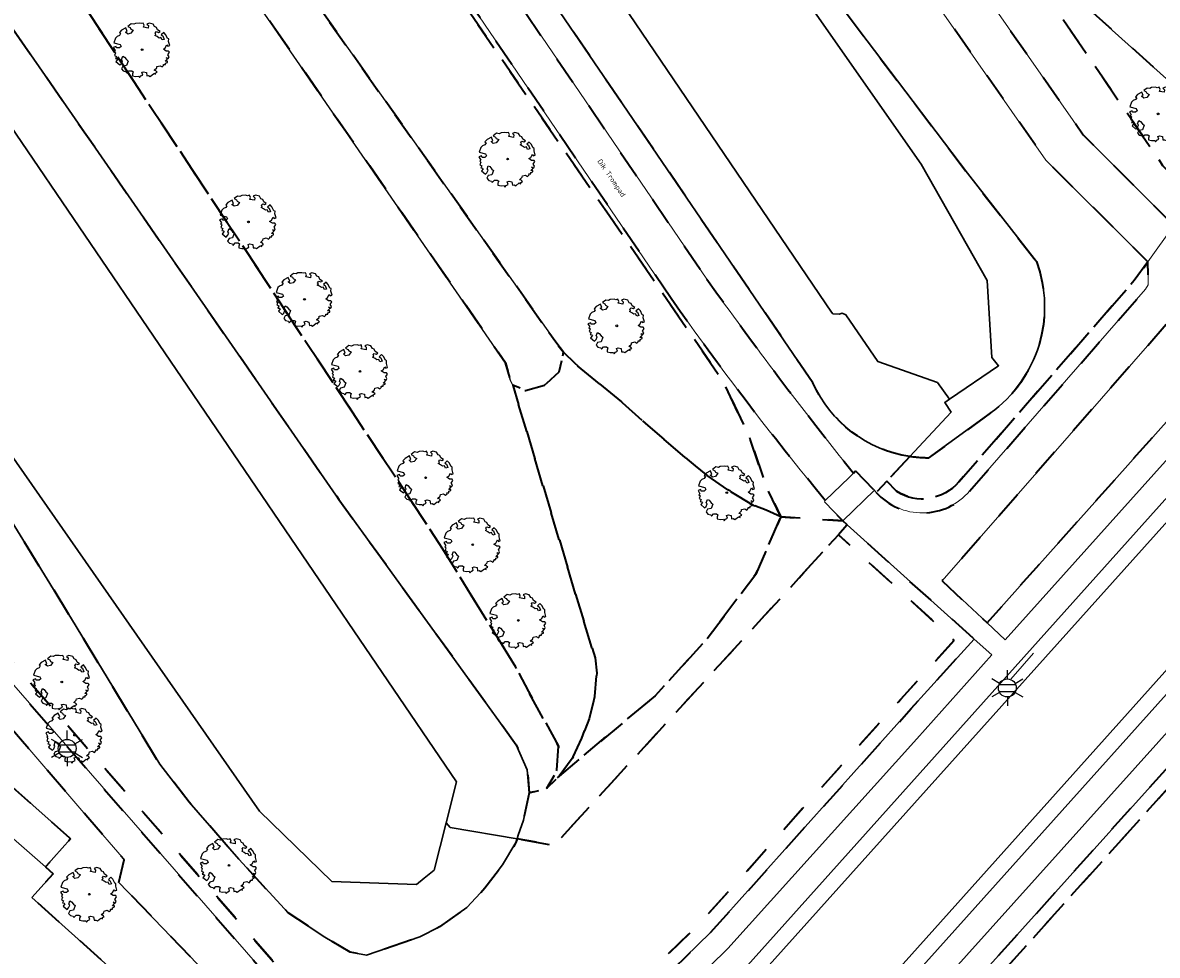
# Model space of a CAD drawing. Extents: x 105780 to 185197, y 477999 to 525027.
# Tile 305 of 562: x 107468 to 107548, y 479083 to 479149. Entities that reach past the tile are written whole.
import ezdxf
from ezdxf.enums import TextEntityAlignment as Align

# ---------------------------------------------------------------- set-up
doc = ezdxf.new("R2010")
doc.units = 0
doc.linetypes.add('XX-HIDDEN', pattern=[4, 2, -2])
for name, color, linetype, lineweight in [('B-GV-GR-BOOM-S', 252, 'Continuous', 25), ('B-GV-GR-MATERIAALGRENS-G', 252, 'XX-HIDDEN', 35), ('B-RO-IE-MEUBILAIR_WEGMEUBILAIR-S', 252, 'Continuous', 25), ('B-RO-IE-TERREINAFSCHEIDING_KUNSTMATIG_HEKWERK-G', 252, 'IE-TERREINAFSCHEIDING-KUNSTMATIG', 18), ('B-WE-GW-WATERGANG_SLOOT_INSTEEK-G', 252, 'Continuous', 30), ('B-XX-KG-KADASTRAAL_BEBOUWING-G', 252, 'Continuous', 20), ('B1-WE-GW-TALUD_KRUIN-G', 252, 'Continuous', 25), ('B1-WE-OG-TERREIN_ERF-GV', 252, 'Continuous', 18), ('B1-WE-OG-TOPOGRAFIE-T18', 10, 'Continuous', 18), ('B1-WE-VH-VERHARDING_ASFALT-GV', 252, 'Continuous', 18), ('B1-WE-VH-VERHARDING_BETON-GV', 252, 'Continuous', 18), ('B1-WE-VH-VERHARDING_BETONSTRAATSTEEN-GV', 252, 'Continuous', 18), ('B1-WE-VH-VERHARDING_TEGEL-GV', 252, 'Continuous', 18)]:
    doc.layers.add(name, color=color, linetype=linetype, lineweight=lineweight)
doc.styles.add('NLCS-ISO', font='NLCS-ISO.ttf')
doc.styles.add('NLCS-ISO-M200-T18', font='NLCS-ISO.ttf', dxfattribs={"height": 0.36})
doc.linetypes.add('IE-TERREINAFSCHEIDING-KUNSTMATIG', pattern='A,4,[82,NLCS.SHX,S=0.75,R=90,X=0,Y=0],4,-2', length=10)

# ---------------------------------------------------------------- blocks, each defined once
blk = doc.blocks.new('B-SIE-WEG_LICHTMAST-SO')
at = {"ltscale": 0.1}
for p, q in [((0, 1.27), (0, 2.53)), ((-1.1, 0.63), (-2.19, 1.27)), ((1.1, 0.63), (2.19, 1.27)), ((-1.1, -0.63), (-2.19, -1.27)), ((0, -1.27), (0, -2.53)), ((1.1, -0.63), (2.19, -1.27))]:
    blk.add_line(p, q, dxfattribs=at)
at = {"flags": 128}
for points in [[(-1.16, 0.5), (1.16, 0.5)], [(-1.16, -0.5), (1.16, -0.5)]]:
    blk.add_lwpolyline(points, dxfattribs=at)
at = {"ltscale": 0.1}
blk.add_circle((0, 0), 1.27, dxfattribs=at)
at = {"style": 'NLCS-ISO'}
blk.add_attdef('TYPE', text='', height=1.8, dxfattribs=at).set_placement((0, 2.53), align=Align.BOTTOM_CENTER)
blk = doc.blocks.new('B-SGR-BOOM_06')
at = {"linetype": 'Continuous', "flags": 128}
blk.add_lwpolyline([(1.079, 1.408), (1.012, 1.576), (0.879, 1.626), (0.778, 1.81), (0.509, 1.877), (0.342, 1.81), (0.443, 1.709), (0.426, 1.525), (0.091, 1.592), (0.141, 1.726), (0.074, 1.877), (-0.06, 1.844), (-0.194, 1.877), (-0.462, 1.86), (-0.596, 1.793), (-0.781, 1.826), (-1.016, 1.642), (-0.848, 1.559), (-0.798, 1.458), (-0.63, 1.374), (-0.798, 1.156), (-1.015, 1.106), (-1.166, 1.24), (-1.048, 1.287), (-1.149, 1.542), (-1.451, 1.374), (-1.602, 1.206), (-1.518, 1.139), (-1.602, 1.005), (-1.77, 0.938), (-1.887, 0.821), (-2.004, 0.486), (-1.552, 0.368), (-1.485, 0.218), (-1.602, 0.117), (-1.803, 0.117), (-1.841, 0.222), (-2.037, 0.151), (-1.903, -0.067), (-1.97, -0.151), (-1.887, -0.218), (-1.954, -0.402), (-1.813, -0.473), (-1.887, -0.62), (-1.77, -0.637), (-1.717, -0.683), (-1.848, -0.843), (-1.568, -1.073), (-1.467, -0.972), (-1.384, -0.788), (-1.451, -0.704), (-1.367, -0.47), (-1.25, -0.537), (-1.115, -0.704), (-0.998, -0.804), (-1.115, -1.123), (-1.367, -1.173), (-1.467, -1.358), (-1.333, -1.508), (-1.133, -1.559), (-1.108, -1.609), (-1.082, -1.659), (-0.931, -1.491), (-0.73, -1.491), (-0.63, -1.559), (-0.68, -1.709), (-0.68, -1.844), (-0.462, -1.894), (-0.244, -1.877), (-0.194, -1.978), (-0.093, -1.86), (0.041, -1.793), (-0.024, -1.603), (0.108, -1.559), (0.309, -1.609), (0.342, -1.844), (0.46, -1.826), (0.577, -1.894), (0.828, -1.693), (0.946, -1.742), (0.929, -1.659), (1.063, -1.592), (0.963, -1.491), (0.845, -1.458), (1.03, -1.29), (1.046, -1.19), (1.264, -1.139), (1.415, -1.223), (1.515, -1.123), (1.508, -1.053), (1.649, -1.053), (1.649, -0.955), (1.784, -0.905), (1.784, -0.821), (1.633, -0.821), (1.817, -0.636), (1.7, -0.57), (1.851, -0.62), (1.901, -0.503), (1.817, -0.368), (1.934, -0.184), (1.867, -0.101), (1.7, -0.101), (1.499, 0.034), (1.633, 0.117), (1.75, 0.335), (1.817, 0.235), (1.951, 0.285), (1.867, 0.57), (1.884, 0.755), (1.8, 0.788), (1.666, 1.056), (1.531, 1.205), (1.35, 1.042), (1.465, 0.972), (1.566, 0.721), (1.415, 0.687), (1.331, 0.854), (1.197, 0.822), (1.063, 0.922), (0.895, 1.006), (0.979, 1.073), (0.929, 1.173), (1.012, 1.274), (1.146, 1.223), (1.264, 1.291)], close=True, dxfattribs=at)
blk.add_circle((0, 0), 0.06)
at = {"style": 'NLCS-ISO'}
blk.add_attdef('SOORT', text='', height=0.3, dxfattribs=at).set_placement((0, -0.36), align=Align.TOP_CENTER)

msp = doc.modelspace()

# ---------------------------------------------------------------- linework, layer by layer
at = {"layer": 'B-GV-GR-MATERIAALGRENS-G', "flags": 128}
for points in [[(107262.464, 479490.731), (107265.484, 479487.874), (107276.024, 479476.633), (107282.415, 479470.567), (107289.304, 479464.029), (107313.697, 479441.546), (107328.536, 479428.194), (107331.815, 479425.074), (107333.032, 479423.818), (107335.502, 479421.583), (107337.831, 479420.22), (107339.202, 479419.134), (107343.12, 479415.59), (107347.434, 479411.594), (107348.805, 479410.199), (107350.016, 479409.073), (107351.385, 479407.711), (107352.713, 479406.2), (107353.992, 479404.361), (107357.176, 479400.211), (107360.52, 479395.451), (107372.137, 479377.787), (107382.056, 479362.868), (107389.063, 479352.502), (107394.873, 479343.654), (107398.748, 479338.043), (107403.269, 479332.187), (107407.701, 479326.815), (107409.868, 479324.452), (107415.029, 479319.133), (107425.588, 479309.612), (107434.103, 479301.631), (107435.645, 479300.049), (107438.144, 479297.231), (107440.241, 479294.003), (107441.695, 479290.303), (107443.801, 479284.619), (107448.306, 479269.672), (107450.841, 479262.238), (107452.4, 479258.38), (107453.723, 479255.666), (107454.963, 479253.305), (107456.738, 479250.337), (107465.75, 479236.64), (107470.317, 479230.185), (107476.847, 479220.593), (107477.588, 479219.427), (107480.009, 479217.206), (107480.785, 479216.318), (107481.314, 479215.499), (107481.926, 479213.985), (107482.185, 479213.038), (107482.526, 479212.135), (107522.681, 479154.299), (107534.708, 479138.373), (107539.591, 479132.147)], [(107334.674, 479390.223), (107330.43, 479394.45), (107325.538, 479398.986), (107312.599, 479410.993), (107251.395, 479466.587), (107249.907, 479467.734), (107247.677, 479465.393), (107273.202, 479443.829), (107308.976, 479411.572), (107330.517, 479392.86), (107333.039, 479390.547), (107337.062, 479386.195), (107339.381, 479383.075), (107342.149, 479379.116), (107344.419, 479376.319), (107347.416, 479372.338), (107350.548, 479366.624), (107370.598, 479336.097), (107385.225, 479314.844), (107387.308, 479312.216), (107388.778, 479310.452), (107390.312, 479308.724), (107394.143, 479305.289), (107395.155, 479303.909), (107395.112, 479302.492), (107394.219, 479301.163), (107392.799, 479299.32), (107391.18, 479297.563), (107394.872, 479293.976), (107395.75, 479294.947), (107398.471, 479292.237), (107397.516, 479291.181), (107401.237, 479287.66), (107402.131, 479288.648), (107404.865, 479286.02), (107403.925, 479284.886), (107407.719, 479281.301), (107408.613, 479282.289), (107411.396, 479279.647), (107410.377, 479278.555), (107414.071, 479274.935), (107415.043, 479275.976), (107415.124, 479275.896), (107415.825, 479276.6), (107417.336, 479278.578), (107418.566, 479279.664), (107419.631, 479280.157), (107420.961, 479280.223), (107422.493, 479278.869), (107423.694, 479277.287), (107425.183, 479274.174), (107425.659, 479272.474), (107425.957, 479271.058), (107425.658, 479269.563), (107420.908, 479260.511), (107420.892, 479259.709), (107421.101, 479258.961), (107421.491, 479258.272), (107422, 479257.851), (107426.251, 479255.368), (107427.658, 479254.349), (107517.468, 479123.62), (107519.362, 479119.567), (107520.505, 479116.212), (107521.516, 479114.079), (107525.898, 479113.796), (107524.605, 479115.156), (107524.666, 479115.243)], [(107523.787, 479123.551), (107441.243, 479244.56)], [(107444.935, 479235.762), (107516.296, 479130.88)], [(107513.757, 479129.534), (107442.288, 479234.574)], [(107534.107, 479116.556), (107546.507, 479130.792), (107547.476, 479132.104), (107540.265, 479139.301), (107517.963, 479171.245), (107495.464, 479203.689), (107494.396, 479205.328), (107475.506, 479232.084)], [(107547.476, 479132.104), (107546.507, 479130.792), (107534.107, 479116.556)], [(107534.864, 479115.903), (107547.308, 479130.189), (107547.499, 479130.484), (107547.476, 479132.104)], [(107548.773, 479127.691), (107532.919, 479109.552), (107536.1, 479106.586), (107551.706, 479124.087), (107550.166, 479126.256), (107551.294, 479127.453)], [(107536.329, 479121.408), (107531.939, 479118.241)], [(107526.659, 479117.167), (107526.806, 479117.331), (107528.131, 479115.961), (107528.26, 479115.811), (107529.007, 479116.61), (107530.63, 479118.347)], [(107530.63, 479118.347), (107529.007, 479116.61), (107529.703, 479115.89)], [(107569.015, 479115.333), (107570.172, 479117.042), (107565.674, 479114.962), (107565.607, 479114.886), (107563.678, 479112.695), (107561.539, 479110.482), (107560.275, 479109.067), (107529.337, 479074.652), (107527.584, 479072.565), (107514.624, 479055.789), (107513.783, 479054.651), (107511.315, 479050.349)], [(107529.703, 479115.89), (107529.007, 479116.61), (107528.26, 479115.811)], [(107551.353, 479083.075), (107550.997, 479083.82), (107550.71, 479084.788), (107550.758, 479086.047), (107551.376, 479087.752), (107555.156, 479092.162), (107556.681, 479094.033), (107557.824, 479094.639), (107559.403, 479094.253), (107560.655, 479093.318), (107558.877, 479095.832), (107557.649, 479097.471), (107557.836, 479097.677), (107560.285, 479100.466), (107562.167, 479102.733), (107565.106, 479107.22), (107566.045, 479108.981), (107566.847, 479111.11), (107568.124, 479114.016), (107569.015, 479115.333), (107567.328, 479114.625), (107566.285, 479114.143), (107564.413, 479112.017), (107562.271, 479109.8), (107561.02, 479108.4), (107530.092, 479073.996), (107528.363, 479071.937), (107515.422, 479055.186), (107514.621, 479054.102), (107512.182, 479049.851)], [(107512.182, 479049.851), (107514.621, 479054.102), (107515.422, 479055.186), (107528.363, 479071.937), (107530.092, 479073.996), (107561.02, 479108.4), (107562.271, 479109.8), (107564.413, 479112.017), (107566.285, 479114.143), (107567.328, 479114.625), (107569.015, 479115.333)]]:
    msp.add_lwpolyline(points, dxfattribs=at)
for points in [[(107391.18, 479297.563), (107389.482, 479296.714), (107388.678, 479296.544), (107386.201, 479296.956), (107384.686, 479297.986), (107383.865, 479298.791), (107381.629, 479301.557), (107368.674, 479319.694), (107357.182, 479335.783), (107339.547, 479361.586), (107334.446, 479369.266), (107332.046, 479372.707), (107326.431, 479380.264), (107324.82, 479382.249), (107323.163, 479384.15), (107316.561, 479390.649), (107294.71, 479410.353), (107272.447, 479431.819), (107252.273, 479448.756), (107243.797, 479455.872), (107240.421, 479457.651), (107236.504, 479453.472), (107237.522, 479452.066), (107240.852, 479448.265), (107246.743, 479442.328), (107263.694, 479426.813), (107265.137, 479425.492), (107310.158, 479385.384), (107318.238, 479375.999), (107321.407, 479372.141), (107328.5, 479361.699), (107337.288, 479348.577), (107353.22, 479325.275), (107375.839, 479291.835), (107381.153, 479284.117), (107413.935, 479236.095), (107437.061, 479202.599), (107450.681, 479181.129), (107467.911, 479156.787), (107497.35, 479112.23), (107502.779, 479103.465), (107503.678, 479101.727), (107505.806, 479097.882), (107505.693, 479096.166), (107504.961, 479094.883), (107505.845, 479095.76), (107506.775, 479096.99), (107507.447, 479098.425), (107507.979, 479099.814), (107508.372, 479101.377), (107508.503, 479103.032), (107508.405, 479104.12), (107508.156, 479104.835), (107502.564, 479123.395), (107502.416, 479123.723), (107502.049, 479124.985), (107483.622, 479151.701), (107475.296, 479163.772), (107441.032, 479214.214), (107425.93, 479236.208), (107417.638, 479247.859), (107416.039, 479250.576), (107415.124, 479252.612), (107414.422, 479254.609), (107413.669, 479257.954), (107413.53, 479260.403), (107413.182, 479263.133), (107413.573, 479266.682), (107413.885, 479268.909), (107414.003, 479271.094), (107414.071, 479274.935), (107410.377, 479278.555), (107411.396, 479279.647), (107408.613, 479282.289), (107407.719, 479281.301), (107403.925, 479284.886), (107404.865, 479286.02), (107402.131, 479288.648), (107401.237, 479287.66), (107397.516, 479291.181), (107398.471, 479292.237), (107395.75, 479294.947), (107394.872, 479293.976)], [(107437.061, 479202.599), (107413.935, 479236.095), (107381.153, 479284.117), (107375.839, 479291.835), (107353.22, 479325.275), (107337.288, 479348.577), (107328.5, 479361.699), (107321.407, 479372.141), (107318.238, 479375.999), (107310.158, 479385.384), (107265.137, 479425.492), (107263.694, 479426.813), (107246.743, 479442.328), (107240.852, 479448.265), (107237.522, 479452.066), (107236.504, 479453.472), (107232.966, 479449.697), (107232.821, 479449.259), (107235.716, 479447.161), (107241.304, 479441.729), (107261.624, 479420.065), (107288.701, 479394.945), (107307.044, 479379.374), (107310.52, 479376.198), (107312.388, 479374.292), (107314.504, 479371.975), (107316.041, 479369.872), (107320.804, 479363.736), (107340.574, 479334.349), (107405.014, 479238.559), (107432.501, 479198.517), (107467.021, 479148.891), (107490.282, 479115.305), (107502.818, 479097.976), (107503.598, 479096.197), (107503.729, 479094.561), (107504.961, 479094.883), (107505.693, 479096.166), (107505.806, 479097.882), (107503.678, 479101.727), (107502.779, 479103.465), (107497.35, 479112.23), (107467.911, 479156.787), (107450.681, 479181.129)], [(107427.658, 479254.349), (107426.251, 479255.368), (107422, 479257.851), (107421.491, 479258.272), (107421.101, 479258.961), (107420.892, 479259.709), (107420.908, 479260.511), (107425.658, 479269.563), (107425.957, 479271.058), (107425.659, 479272.474), (107425.183, 479274.174), (107423.694, 479277.287), (107422.493, 479278.869), (107420.961, 479280.223), (107419.631, 479280.157), (107418.566, 479279.664), (107417.336, 479278.578), (107415.825, 479276.6), (107415.124, 479275.896), (107417.099, 479273.933), (107418.59, 479275.617), (107419.192, 479275.94), (107419.817, 479275.467), (107420.541, 479274.657), (107420.944, 479273.425), (107421.115, 479272.279), (107420.87, 479270.673), (107419.658, 479267.93), (107418.866, 479266.54), (107418.085, 479264.924), (107417.209, 479262.928), (107416.923, 479261.483), (107416.778, 479259.85), (107417.028, 479258.106), (107417.814, 479255.722), (107421.843, 479248.639), (107428.387, 479238.445), (107436.68, 479226.762), (107448.692, 479209.329), (107457.309, 479196.723), (107472.956, 479172.643), (107505.621, 479126.425), (107506.165, 479125.717), (107506.946, 479124.944), (107510.337, 479122.152), (107512.109, 479120.541), (107515.465, 479117.682), (107516.209, 479117.089), (107517.785, 479115.997), (107519.566, 479114.917), (107520.493, 479114.553), (107521.516, 479114.079), (107520.505, 479116.212), (107519.362, 479119.567), (107517.468, 479123.62)], [(107417.099, 479273.933), (107415.124, 479275.896), (107415.043, 479275.976), (107414.071, 479274.935), (107414.003, 479271.094), (107413.885, 479268.909), (107413.573, 479266.682), (107413.182, 479263.133), (107413.53, 479260.403), (107413.669, 479257.954), (107414.422, 479254.609), (107415.124, 479252.612), (107416.039, 479250.576), (107417.638, 479247.859), (107425.93, 479236.208), (107441.032, 479214.214), (107475.296, 479163.772), (107483.622, 479151.701), (107502.049, 479124.985), (107502.416, 479123.723), (107502.564, 479123.395), (107503.468, 479123.01), (107504.813, 479123.391), (107505.836, 479124.315), (107506.165, 479125.717), (107505.621, 479126.425), (107472.956, 479172.643), (107457.309, 479196.723), (107448.692, 479209.329), (107436.68, 479226.762), (107428.387, 479238.445), (107421.843, 479248.639), (107417.814, 479255.722), (107417.028, 479258.106), (107416.778, 479259.85), (107416.923, 479261.483), (107417.209, 479262.928), (107418.085, 479264.924), (107418.866, 479266.54), (107419.658, 479267.93), (107420.87, 479270.673), (107421.115, 479272.279), (107420.944, 479273.425), (107420.541, 479274.657), (107419.817, 479275.467), (107419.192, 479275.94), (107418.59, 479275.617)], [(107452.811, 479118.829), (107458.643, 479125.561), (107433.816, 479147.694), (107430.327, 479143.935), (107429.004, 479145.116), (107435.206, 479152.259), (107435.742, 479153.479), (107435.65, 479155.304), (107435.375, 479156.007), (107435.015, 479156.627), (107434.374, 479157.319), (107428.403, 479162.627), (107431.146, 479165.911), (107430.864, 479166.906), (107418.97, 479177.596), (107421.098, 479180.11), (107416.105, 479187.856), (107411.111, 479193.948), (107404.456, 479202.971), (107406.478, 479203.088), (107403.404, 479207.268), (107402.341, 479207.186), (107402.821, 479206.373), (107404.581, 479203.98), (107402.556, 479203.863), (107409.831, 479193.999), (107415.977, 479186.209), (107419.856, 479180.191), (107415.803, 479175.402), (107417.376, 479173.948), (107419.142, 479175.943), (107419.236, 479176.013), (107429.981, 479166.355), (107430.04, 479166.147), (107427.417, 479163.007), (107427.228, 479162.558), (107427.373, 479162.205), (107433.673, 479156.604), (107434.206, 479156.029), (107434.472, 479155.571), (107434.659, 479155.092), (107434.731, 479153.665), (107434.351, 479152.8), (107427.694, 479145.133), (107427.737, 479144.907), (107430.393, 479142.536), (107433.882, 479146.295), (107457.242, 479125.471), (107453.827, 479121.53), (107452.077, 479119.51), (107451.422, 479118.754), (107456.893, 479113.678), (107459.882, 479110.906), (107466.959, 479102.555), (107493.165, 479072.49), (107495.344, 479066.843), (107498.633, 479067.267), (107516.559, 479084.69), (107530.744, 479100.532), (107532.814, 479102.812), (107535.196, 479105.434), (107526.213, 479113.512), (107525.588, 479112.823), (107533.779, 479105.362), (107532.074, 479103.484), (107530.001, 479101.201), (107515.836, 479085.383), (107498.175, 479068.216), (107495.993, 479067.934), (107494.035, 479073.013), (107467.717, 479103.206), (107460.605, 479111.598)], [(107409.119, 479201.421), (107408.884, 479201.761), (107405.001, 479207.392), (107403.404, 479207.268), (107406.478, 479203.088), (107404.456, 479202.971), (107411.111, 479193.948), (107416.105, 479187.856), (107421.098, 479180.11), (107418.97, 479177.596), (107430.864, 479166.906), (107431.146, 479165.911), (107428.403, 479162.627), (107434.374, 479157.319), (107435.015, 479156.627), (107435.375, 479156.007), (107435.65, 479155.304), (107435.742, 479153.479), (107435.206, 479152.259), (107429.004, 479145.116), (107430.327, 479143.935), (107433.816, 479147.694), (107458.643, 479125.561), (107452.811, 479118.829), (107460.605, 479111.598), (107467.717, 479103.206), (107494.035, 479073.013), (107495.993, 479067.934), (107498.175, 479068.216), (107515.836, 479085.383), (107530.001, 479101.201), (107532.074, 479103.484), (107533.779, 479105.362), (107525.588, 479112.823), (107523.153, 479110.138), (107505.501, 479090.861), (107502.872, 479091.315), (107502.782, 479091.05), (107501.853, 479089.475), (107500.603, 479087.819), (107499.32, 479086.47), (107497.389, 479085.089), (107496.01, 479084.385), (107492.237, 479083.091), (107491.071, 479083.309), (107489.295, 479084.358), (107486.687, 479086.098), (107483.197, 479089.874), (107479.694, 479093.911), (107477.608, 479096.603), (107471.385, 479106.878), (107462.641, 479121.076), (107461.106, 479124.137), (107459.589, 479126.501), (107458.101, 479128.28), (107448.561, 479138.893), (107447.504, 479140.189), (107446.527, 479141.506), (107445.14, 479143.567), (107443.729, 479146.082), (107443.666, 479146.179), (107440.787, 479150.602), (107435.047, 479161.307), (107431.792, 479166.234), (107417.643, 479186.715), (107409.62, 479198.526)], [(107537.51, 479161.866), (107533.778, 479161.888), (107533.244, 479161.294), (107548.538, 479138.911), (107553.517, 479133.92), (107556.937, 479137.758), (107540.862, 479152.179), (107544.156, 479155.857)], [(107533.244, 479161.294), (107530.747, 479158.515), (107542.906, 479141.096), (107549.293, 479134.694), (107551.888, 479132.093), (107553.93, 479130.046), (107554.111, 479129.868), (107555.751, 479131.696), (107553.517, 479133.92), (107548.538, 479138.911)], [(107521.516, 479114.079), (107520.493, 479114.553), (107519.566, 479114.917), (107517.785, 479115.997), (107516.209, 479117.089), (107515.465, 479117.682), (107512.109, 479120.541), (107510.337, 479122.152), (107506.946, 479124.944), (107506.165, 479125.717), (107505.836, 479124.315), (107504.813, 479123.391), (107503.468, 479123.01), (107502.564, 479123.395), (107508.156, 479104.835), (107508.405, 479104.12), (107508.503, 479103.032), (107508.372, 479101.377), (107507.979, 479099.814), (107507.447, 479098.425), (107506.775, 479096.99), (107505.845, 479095.76), (107512.645, 479101.437), (107516.306, 479105.464), (107519.751, 479110.034)], [(107523.153, 479110.138), (107525.588, 479112.823), (107526.213, 479113.512), (107525.898, 479113.796), (107521.516, 479114.079), (107519.751, 479110.034), (107516.306, 479105.464), (107512.645, 479101.437), (107505.845, 479095.76), (107504.961, 479094.883), (107503.729, 479094.561), (107503.321, 479092.638), (107502.96, 479091.576), (107502.872, 479091.315), (107505.501, 479090.861)], [(107474.728, 479088.233), (107475.089, 479089.832), (107475.092, 479089.846), (107472.534, 479092.821), (107463.899, 479102.865), (107463.69, 479098.094), (107471.198, 479091.418), (107471.307, 479091.321), (107469.524, 479089.327), (107470.071, 479088.844), (107468.575, 479087.173), (107485.22, 479072.173), (107478.927, 479065.19), (107479.855, 479064.454), (107487.134, 479072.619), (107489.341, 479070.556), (107490.789, 479071.545)]]:
    msp.add_lwpolyline(points, close=True, dxfattribs=at)
for points in [[(107539.591, 479132.147, -0.337637), (107536.329, 479121.408)], [(107516.296, 479130.88, 0.014789), (107526.659, 479117.167)], [(107524.666, 479115.243, -0.020392), (107513.757, 479129.534)], [(107530.63, 479118.347, -0.25342), (107523.787, 479123.551)], [(107531.939, 479118.241, -0.036615), (107530.63, 479118.347)], [(107534.107, 479116.556, -0.37372), (107529.703, 479115.89)], [(107529.703, 479115.89, 0.37372), (107534.107, 479116.556)], [(107528.26, 479115.811, 0.452454), (107534.864, 479115.903)]]:
    msp.add_lwpolyline(points, format="xyb", dxfattribs=at)
at = {"layer": 'B-RO-IE-TERREINAFSCHEIDING_KUNSTMATIG_HEKWERK-G', "flags": 128}
msp.add_lwpolyline([(107539.379, 479104.438), (107537.773, 479102.617)], dxfattribs=at)
at = {"layer": 'B-WE-GW-WATERGANG_SLOOT_INSTEEK-G', "flags": 128}
for points in [[(107530.63, 479118.347), (107533.56, 479121.482), (107533.113, 479122.176), (107533.45, 479122.406), (107532.595, 479123.572), (107528.369, 479125.075), (107526.116, 479128.369), (107525.85, 479128.484), (107525.634, 479128.407), (107525.205, 479128.449), (107525.096, 479128.546), (107469.624, 479210.337), (107464.737, 479218.23), (107462.679, 479221.331), (107460.569, 479224.168), (107453.44, 479234.365), (107448.059, 479241.804), (107444.358, 479247.505), (107442.592, 479250.62), (107441.626, 479252.702), (107440.816, 479254.922), (107439.967, 479257.579), (107438.197, 479263.702)], [(107441.243, 479244.56), (107523.787, 479123.551)], [(107469.624, 479210.337), (107525.096, 479128.546), (107525.205, 479128.449), (107525.634, 479128.407), (107525.85, 479128.484), (107526.116, 479128.369), (107528.369, 479125.075), (107532.595, 479123.572), (107533.45, 479122.406), (107536.913, 479124.771), (107536.43, 479125.347), (107536.109, 479130.784), (107531.434, 479139.022), (107510.209, 479169.372)], [(107446.006, 479172.675), (107498.603, 479095.349), (107497.865, 479092.446), (107498.145, 479092.131), (107502.872, 479091.315), (107502.96, 479091.576), (107503.321, 479092.638), (107503.729, 479094.561), (107503.598, 479096.197), (107502.818, 479097.976), (107490.282, 479115.305), (107467.021, 479148.891), (107432.501, 479198.517)], [(107432.297, 479168.359), (107446.486, 479148.015), (107484.667, 479093.273), (107489.784, 479088.298), (107495.753, 479088.082), (107496.31, 479088.535), (107497.017, 479089.11), (107497.865, 479092.446), (107498.603, 479095.349), (107446.006, 479172.675)], [(107510.209, 479169.372), (107531.434, 479139.022), (107536.109, 479130.784), (107536.43, 479125.347), (107536.913, 479124.771), (107533.45, 479122.406), (107533.113, 479122.176), (107533.56, 479121.482), (107530.63, 479118.347)], [(107539.591, 479132.147), (107534.708, 479138.373), (107522.681, 479154.299)], [(107462.641, 479121.076), (107471.385, 479106.878), (107477.608, 479096.603), (107479.694, 479093.911), (107483.197, 479089.874), (107486.687, 479086.098), (107489.295, 479084.358), (107491.071, 479083.309), (107492.237, 479083.091), (107496.01, 479084.385), (107497.389, 479085.089), (107499.32, 479086.47), (107500.603, 479087.819), (107501.853, 479089.475), (107502.782, 479091.05), (107502.872, 479091.315), (107498.145, 479092.131), (107497.865, 479092.446), (107497.017, 479089.11), (107496.31, 479088.535), (107495.753, 479088.082), (107489.784, 479088.298), (107484.667, 479093.273), (107446.486, 479148.015)], [(107531.939, 479118.241), (107536.329, 479121.408)]]:
    msp.add_lwpolyline(points, dxfattribs=at)
for points in [[(107536.329, 479121.408, 0.337637), (107539.591, 479132.147)], [(107523.787, 479123.551, 0.25342), (107530.63, 479118.347)], [(107530.63, 479118.347, 0.036615), (107531.939, 479118.241)]]:
    msp.add_lwpolyline(points, format="xyb", dxfattribs=at)
at = {"layer": 'B-XX-KG-KADASTRAAL_BEBOUWING-G', "flags": 128}
msp.add_lwpolyline([(107469.524, 479089.327), (107466.342, 479092.135), (107464.828, 479090.55), (107459.747, 479084.911), (107459.852, 479082.38), (107478.927, 479065.19), (107485.22, 479072.173), (107468.575, 479087.173), (107470.071, 479088.844)], close=True, dxfattribs=at)
at = {"layer": 'B1-WE-GW-TALUD_KRUIN-G', "flags": 128}
for points in [[(107472.956, 479172.643), (107505.621, 479126.425), (107506.165, 479125.717)], [(107506.775, 479096.99), (107507.447, 479098.425), (107507.979, 479099.814), (107508.372, 479101.377), (107508.503, 479103.032), (107508.405, 479104.12), (107508.156, 479104.835), (107502.564, 479123.395), (107502.416, 479123.723), (107502.049, 479124.985), (107483.622, 479151.701)]]:
    msp.add_lwpolyline(points, dxfattribs=at)
at = {"layer": 'B1-WE-OG-TERREIN_ERF-GV', "flags": 128}
for points in [[(107540.862, 479152.179), (107556.937, 479137.758), (107564.376, 479146.119), (107556.317, 479153.386)], [(107459.852, 479082.38), (107459.747, 479084.911), (107464.828, 479090.55), (107466.342, 479092.135), (107469.524, 479089.327), (107471.307, 479091.321), (107471.198, 479091.418), (107463.69, 479098.094), (107462.22, 479099.401), (107460.02, 479101.358), (107454.334, 479095.006), (107451.634, 479091.987), (107448.386, 479091.806), (107440.823, 479098.569), (107438.294, 479095.702), (107436.983, 479094.24), (107435.784, 479092.9), (107438.563, 479090.385)]]:
    msp.add_lwpolyline(points, dxfattribs=at)
at = {"layer": 'B1-WE-VH-VERHARDING_ASFALT-GV', "flags": 128}
for points in [[(107516.296, 479130.88), (107444.935, 479235.762)], [(107442.288, 479234.574), (107513.757, 479129.534)], [(107574.553, 479132.635), (107579.896, 479138.616), (107587.348, 479146.955), (107604.17, 479165.722), (107616.252, 479179.196), (107632.586, 479197.436), (107627.967, 479201.559), (107605.537, 479176.349), (107590.827, 479159.966), (107572.993, 479140.037), (107569.578, 479136.29), (107566.141, 479132.617), (107563.273, 479129.651), (107561.236, 479127.407), (107561.042, 479127.197), (107556.492, 479122.279), (107520.271, 479081.912), (107519.238, 479080.789), (107518.186, 479079.768), (107499.526, 479061.563), (107499.162, 479061.202), (107502.211, 479058.54), (107504.144, 479060.725)], [(107505.999, 479059.052), (107504.058, 479056.895), (107507.606, 479054.246), (107509.874, 479057.228), (107522.635, 479073.719), (107524.885, 479076.591), (107525.28, 479077.046), (107561.686, 479117.636), (107566.219, 479122.712), (107566.379, 479122.891), (107569.18, 479126.299), (107570.616, 479128.047), (107574.553, 479132.635)], [(107524.666, 479115.243), (107526.354, 479116.856), (107526.659, 479117.167)]]:
    msp.add_lwpolyline(points, dxfattribs=at)
at = {"layer": 'B1-WE-VH-VERHARDING_ASFALT-GV'}
for points in [[(107526.659, 479117.167, -0.014789), (107516.296, 479130.88)], [(107513.757, 479129.534, 0.020392), (107524.666, 479115.243)]]:
    msp.add_lwpolyline(points, format="xyb", dxfattribs=at)
at = {"layer": 'B1-WE-VH-VERHARDING_BETON-GV', "flags": 128}
msp.add_lwpolyline([(107526.806, 479117.331), (107526.659, 479117.167), (107526.354, 479116.856), (107524.666, 479115.243), (107524.605, 479115.156), (107525.898, 479113.796), (107528.131, 479115.961)], close=True, dxfattribs=at)
at = {"layer": 'B1-WE-VH-VERHARDING_BETONSTRAATSTEEN-GV', "flags": 128}
for points in [[(107555.605, 479123.008), (107518.962, 479082.121), (107518.237, 479081.39), (107498.757, 479062.361)], [(107499.526, 479061.563), (107518.186, 479079.768), (107519.238, 479080.789), (107520.271, 479081.912), (107556.492, 479122.279)], [(107561.686, 479117.636), (107525.28, 479077.046), (107524.885, 479076.591), (107522.635, 479073.719), (107509.874, 479057.228), (107507.606, 479054.246)], [(107508.491, 479053.541), (107524.679, 479074.517), (107525.653, 479075.734), (107527.049, 479077.325), (107562.523, 479116.858)]]:
    msp.add_lwpolyline(points, dxfattribs=at)
at = {"layer": 'B1-WE-VH-VERHARDING_TEGEL-GV', "flags": 128}
for points in [[(107521.199, 479172.193), (107502.047, 479199.546), (107501.703, 479200.023), (107500.185, 479202.128), (107500.101, 479202.244), (107497.992, 479205.564), (107495.464, 479203.689), (107517.963, 479171.245), (107540.265, 479139.301), (107547.476, 479132.104), (107549.293, 479134.694), (107542.906, 479141.096), (107530.747, 479158.515), (107529.856, 479159.791)], [(107560.275, 479109.067), (107561.539, 479110.482), (107563.678, 479112.695), (107565.607, 479114.886), (107565.674, 479114.962), (107570.172, 479117.042), (107568.345, 479120.572), (107568.13, 479120.333), (107565.938, 479117.906), (107563.503, 479115.204), (107527.753, 479075.383), (107527.035, 479074.551), (107512.391, 479055.647), (107510.607, 479053.189), (107509.781, 479051.833), (107511.315, 479050.349), (107513.783, 479054.651), (107514.624, 479055.789), (107527.584, 479072.565), (107529.337, 479074.652)]]:
    msp.add_lwpolyline(points, close=True, dxfattribs=at)
for points in [[(107555.56, 479128.435), (107554.94, 479129.048), (107554.111, 479129.868), (107553.93, 479130.046), (107551.888, 479132.093), (107549.293, 479134.694), (107547.476, 479132.104), (107547.499, 479130.484), (107547.308, 479130.189), (107534.864, 479115.903)], [(107552.828, 479122.623), (107537.389, 479105.382), (107536.1, 479106.586), (107532.919, 479109.552), (107548.773, 479127.691)], [(107553.122, 479124.829), (107551.294, 479127.453), (107550.166, 479126.256), (107551.706, 479124.087), (107536.1, 479106.586), (107537.389, 479105.382), (107552.828, 479122.623)], [(107498.757, 479062.361), (107518.237, 479081.39), (107518.962, 479082.121), (107555.605, 479123.008)], [(107562.523, 479116.858), (107527.049, 479077.325), (107525.653, 479075.734), (107524.679, 479074.517), (107508.491, 479053.541), (107509.781, 479051.833), (107510.607, 479053.189), (107512.391, 479055.647), (107527.035, 479074.551), (107527.753, 479075.383), (107563.503, 479115.204)], [(107528.26, 479115.811), (107528.131, 479115.961), (107525.898, 479113.796), (107526.213, 479113.512), (107535.196, 479105.434), (107536.437, 479104.318), (107531.134, 479098.396), (107517.782, 479083.558), (107499.944, 479066.059), (107498.439, 479064.703), (107496.828, 479063.334), (107498.737, 479061.572)], [(107536.437, 479104.318), (107535.196, 479105.434), (107532.814, 479102.812), (107530.744, 479100.532), (107516.559, 479084.69), (107498.633, 479067.267)], [(107495.711, 479062.385), (107496.828, 479063.334), (107498.439, 479064.703), (107499.944, 479066.059), (107517.782, 479083.558), (107531.134, 479098.396), (107536.437, 479104.318)], [(107463.899, 479102.865), (107472.534, 479092.821), (107475.092, 479089.846), (107475.089, 479089.832), (107474.728, 479088.233), (107490.789, 479071.545), (107493.165, 479072.49), (107466.959, 479102.555)]]:
    msp.add_lwpolyline(points, dxfattribs=at)
at = {"layer": 'B1-WE-VH-VERHARDING_TEGEL-GV'}
msp.add_lwpolyline([(107534.864, 479115.903, -0.452454), (107528.26, 479115.811)], format="xyb", dxfattribs=at)

# ---------------------------------------------------------------- block references
at = {"layer": 'B-GV-GR-BOOM-S', "linetype": 'Continuous', "lineweight": 0}
for p in [(107476.367, 479147.117), (107548.196, 479142.578), (107502.205, 479139.382), (107483.88, 479134.94), (107487.846, 479129.468), (107509.924, 479127.589), (107491.768, 479124.366), (107496.408, 479116.845), (107517.702, 479115.79), (107499.735, 479112.113), (107502.962, 479106.76), (107470.685, 479102.41), (107471.59, 479098.653), (107482.509, 479089.438), (107472.63, 479087.405)]:
    msp.add_blockref('B-SGR-BOOM_06', p, dxfattribs=at)
at = {"layer": 'B-RO-IE-MEUBILAIR_WEGMEUBILAIR-S', "xscale": 0.5, "yscale": 0.5, "zscale": 0.5}
for p in [(107537.534, 479101.986), (107471.066, 479097.71)]:
    msp.add_blockref('B-SIE-WEG_LICHTMAST-SO', p, dxfattribs=at)

# ---------------------------------------------------------------- texts
at = {"layer": 'B1-WE-OG-TOPOGRAFIE-T18', "style": 'NLCS-ISO-M200-T18'}
msp.add_text('Dik Trompad', height=0.36, rotation=304.4, dxfattribs=at).set_placement((107509.513, 479138.015), align=Align.MIDDLE)

doc.saveas('drawing.dxf')
